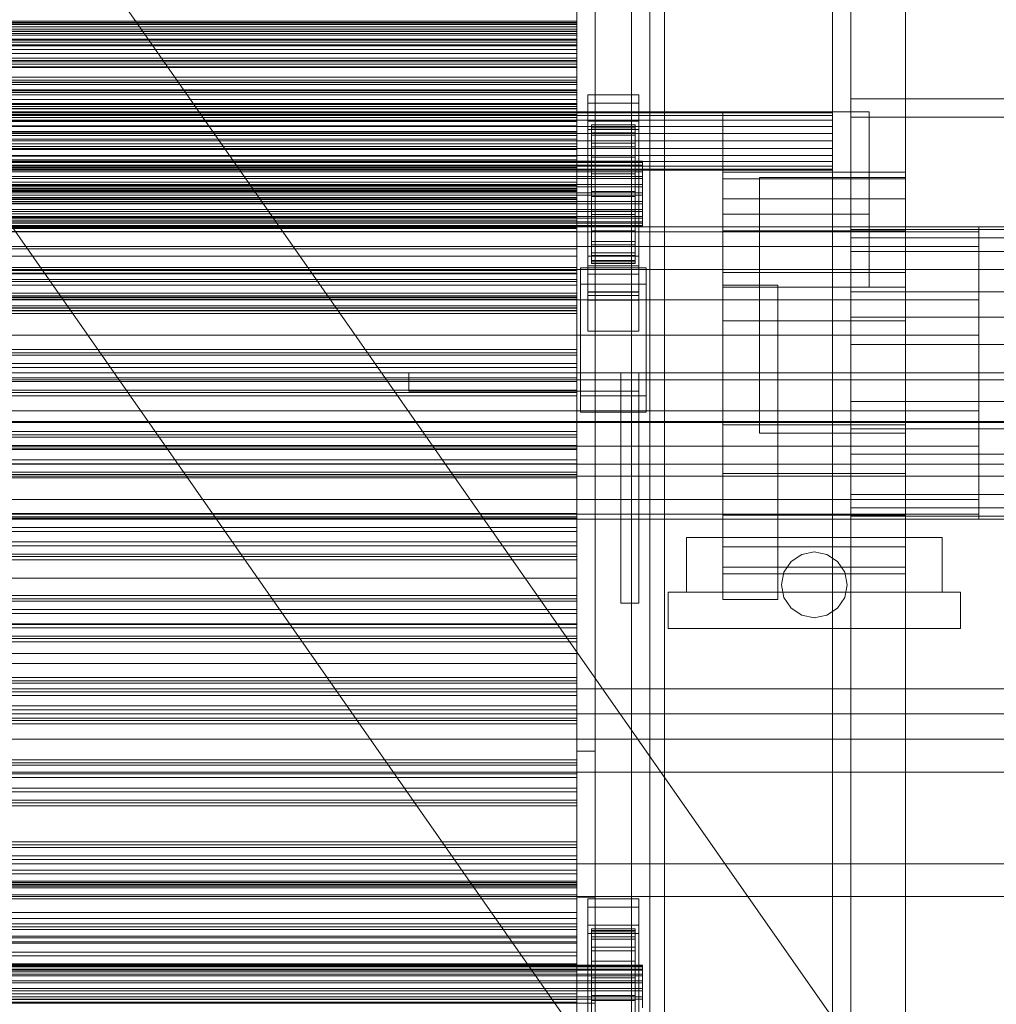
# Model space of a CAD drawing. Header units: millimetres. Extents: x -3490 to 61924, y -72580 to 6847.
# Tile 302 of 656: x 1097 to 1365, y -33686 to -33417. Entities that reach past the tile are written whole.
import ezdxf

# ---------------------------------------------------------------- set-up
doc = ezdxf.new("R2010")
doc.units = ezdxf.units.MM
for name, color, linetype, lineweight in [('COTAS_O', 1, 'Continuous', 0), ('frontal_C03', 7, 'Continuous', 0), ('frontal_secador', 7, 'Continuous', 0), ('frontal_tolva', 7, 'Continuous', 0)]:
    doc.layers.add(name, color=color, linetype=linetype, lineweight=lineweight)
doc.dimstyles.new('R19_100', dxfattribs={"dimtxt": 250, "dimasz": 150, "dimexe": 150, "dimexo": 80, "dimgap": 100, "dimtad": 1, "dimtih": 1, "dimtoh": 1, "dimdsep": 46, "dimcen": 0.09, "dimadec": 0, "dimazin": 0, "dimtfac": 1, "dimtdec": 4, "dimtofl": 0, "dimtmove": 0, "dimatfit": 3, "dimfxl": 1, "dimtolj": 1, "dimtzin": 0, "dimarcsym": 0})

# ---------------------------------------------------------------- blocks, each defined once
blk = doc.blocks.new('DIM_R29_57')
at = {"layer": 'COTAS_O'}
for p, q in [((-1725, -33700), (-1575, -33655)), ((1725, -33700), (1575, -33655)), ((-1725, -34400), (-1725, -33700)), ((-1725, -33700), (1725, -33700)), ((-1725, -33700), (-1575, -33745)), ((1725, -33700), (1575, -33745)), ((1725, -34400), (1725, -33700))]:
    blk.add_line(p, q, dxfattribs=at)
blk.add_text('3450 O', height=250, dxfattribs=at).set_placement((0, -33600))

msp = doc.modelspace()

# ---------------------------------------------------------------- linework, layer by layer
at = {"layer": 'frontal_C03'}
for p, q in [((1270, -32314.944), (1270, -34875.113)), ((1274, -34875.113), (1274, -32314.944)), ((1270, -32318.841), (1270, -34879.011)), ((1270, -35001.792), (1270, -32441.623)), ((1274, -32441.623), (1274, -35001.792)), ((1250, -33417.245), (-1250, -33417.245)), ((1250, -33418.126), (1250, -33417.245)), ((1250, -33417.245), (1250, -33418.78)), ((1250, -33418.126), (-1250, -33418.126)), ((1250, -33418.78), (-1250, -33418.78)), ((1250, -33421.087), (1250, -33418.126)), ((1250, -33418.78), (1250, -33422.145)), ((1250, -33421.087), (-1250, -33421.087)), ((-1250, -33422.145), (1250, -33422.145)), ((1250, -33424.997), (1250, -33421.087)), ((1250, -33422.145), (1250, -33426.054)), ((1250, -33424.997), (-1250, -33424.997)), ((1250, -33428.361), (1250, -33424.997)), ((1250, -33426.054), (-1250, -33426.054)), ((1250, -33426.054), (1250, -33429.015)), ((1250, -33428.361), (-1250, -33428.361)), ((1250, -33429.015), (-1250, -33429.015)), ((1250, -33429.896), (-1250, -33429.896)), ((1250, -33429.896), (1250, -33428.361)), ((1250, -33429.015), (1250, -33429.896)), ((-1250, -33432.562), (1250, -33432.562)), ((-1250, -33433.359), (1250, -33433.359)), ((1250, -33433.944), (1250, -33432.562)), ((1250, -33432.562), (1250, -33433.359)), ((1250, -33433.359), (1250, -33436.282)), ((-1250, -33433.944), (1250, -33433.944)), ((1250, -33437.411), (1250, -33433.944)), ((-1250, -33436.282), (1250, -33436.282)), ((-1250, -33437.411), (1250, -33437.411)), ((1250, -33436.282), (1250, -33441.13)), ((1250, -33442.727), (1250, -33437.411)), ((1253, -33439.659), (1253, -33437.413)), ((1253, -33437.413), (1267, -33437.413)), ((1253, -33484.187), (1253, -33437.413)), ((1267, -33437.413), (1267, -33439.659)), ((1267, -33437.413), (1267, -33484.187)), ((1250, -33439.703), (-1250, -33439.703)), ((1250, -33440.584), (-1250, -33440.584)), ((-1250, -33441.13), (1250, -33441.13)), ((1250, -33441.237), (-1250, -33441.237)), ((1250, -33440.584), (1250, -33439.703)), ((1250, -33439.703), (1250, -33441.237)), ((1250, -33443.545), (1250, -33440.584)), ((1250, -33441.13), (1250, -33447.574)), ((1250, -33441.237), (1250, -33444.602)), ((1267, -33439.659), (1253, -33439.659)), ((1253, -33439.659), (1253, -33486.433)), ((1267, -33486.433), (1267, -33439.659)), ((-1250, -33442.727), (1250, -33442.727)), ((1250, -33443.545), (-1250, -33443.545)), ((1250, -33449.53), (1250, -33442.727)), ((1250, -33447.454), (1250, -33443.545)), ((-1250, -33444.602), (1250, -33444.602)), ((1250, -33444.602), (1250, -33448.512)), ((1253, -33446.846), (1253, -33444.6)), ((1253, -33444.6), (1267, -33444.6)), ((1253, -33491.374), (1253, -33444.6)), ((1267, -33446.846), (1253, -33446.846)), ((1253, -33446.846), (1253, -33493.62)), ((1254, -33455.548), (1254, -33445.554)), ((1254, -33445.554), (1254, -33446.374)), ((1254, -33445.554), (1266, -33445.554)), ((1254, -33446.027), (1254, -33445.554)), ((1254, -33455.772), (1254, -33446.027)), ((1254, -33446.027), (1266, -33446.027)), ((1254, -33447.763), (1254, -33446.027)), ((1254, -33455.936), (1254, -33446.374)), ((1254, -33446.374), (1254, -33448.433)), ((1254, -33446.374), (1266, -33446.374)), ((1266, -33446.374), (1266, -33445.554)), ((1266, -33445.554), (1266, -33455.548)), ((1266, -33445.554), (1266, -33446.027)), ((1266, -33446.027), (1266, -33455.772)), ((1266, -33446.027), (1266, -33447.763)), ((1266, -33448.433), (1266, -33446.374)), ((1266, -33446.374), (1266, -33455.936)), ((1267, -33444.6), (1267, -33446.846)), ((1267, -33444.6), (1267, -33491.374)), ((1267, -33493.62), (1267, -33446.846)), ((1250, -33447.454), (-1250, -33447.454)), ((-1250, -33447.574), (1250, -33447.574)), ((1250, -33448.512), (-1250, -33448.512)), ((-1250, -33449.53), (1250, -33449.53)), ((1250, -33450.819), (1250, -33447.454)), ((1250, -33447.574), (1250, -33455.174)), ((1250, -33448.512), (1250, -33451.473)), ((1250, -33457.356), (1250, -33449.53)), ((1254, -33456.594), (1254, -33447.763)), ((1254, -33447.763), (1266, -33447.763)), ((1254, -33450.641), (1254, -33447.763)), ((1254, -33456.911), (1254, -33448.433)), ((1254, -33448.433), (1254, -33451.589)), ((1254, -33448.433), (1266, -33448.433)), ((1266, -33447.763), (1266, -33456.594)), ((1266, -33447.763), (1266, -33450.641)), ((1266, -33451.589), (1266, -33448.433)), ((1266, -33448.433), (1266, -33456.911)), ((1250, -33450.819), (-1250, -33450.819)), ((1250, -33451.473), (-1250, -33451.473)), ((1250, -33452.354), (-1250, -33452.354)), ((1250, -33452.354), (1250, -33450.819)), ((1250, -33451.473), (1250, -33452.354)), ((1254, -33457.957), (1254, -33450.641)), ((1254, -33450.641), (1266, -33450.641)), ((1254, -33454.467), (1254, -33450.641)), ((1254, -33458.407), (1254, -33451.589)), ((1254, -33451.589), (1254, -33455.629)), ((1254, -33451.589), (1266, -33451.589)), ((1266, -33450.641), (1266, -33457.957)), ((1266, -33450.641), (1266, -33454.467)), ((1266, -33455.629), (1266, -33451.589)), ((1266, -33451.589), (1266, -33458.407)), ((1254, -33459.77), (1254, -33454.467)), ((1254, -33454.467), (1266, -33454.467)), ((1254, -33458.98), (1254, -33454.467)), ((1266, -33454.467), (1266, -33459.77)), ((1266, -33454.467), (1266, -33458.98)), ((-1268, -33455.548), (1268, -33455.548)), ((-1268, -33455.772), (1268, -33455.772)), ((-1268, -33455.936), (1268, -33455.936)), ((-1268, -33456.594), (1268, -33456.594)), ((-1268, -33456.911), (1268, -33456.911)), ((-1250, -33455.174), (1250, -33455.174)), ((1250, -33457.356), (-1250, -33457.356)), ((1250, -33455.174), (1250, -33463.413)), ((1250, -33465.671), (1250, -33457.356)), ((1254, -33455.936), (1254, -33455.548)), ((1266, -33455.548), (1254, -33455.548)), ((1254, -33455.548), (1254, -33455.772)), ((1254, -33460.32), (1254, -33455.629)), ((1254, -33455.629), (1254, -33460.275)), ((1254, -33455.629), (1266, -33455.629)), ((1266, -33455.772), (1254, -33455.772)), ((1254, -33455.772), (1254, -33456.594)), ((1254, -33456.911), (1254, -33455.936)), ((1266, -33455.936), (1254, -33455.936)), ((1266, -33456.594), (1254, -33456.594)), ((1254, -33456.594), (1254, -33457.957)), ((1254, -33458.407), (1254, -33456.911)), ((1266, -33456.911), (1254, -33456.911)), ((1266, -33455.548), (1266, -33455.936)), ((1266, -33455.772), (1266, -33455.548)), ((1266, -33460.275), (1266, -33455.629)), ((1266, -33455.629), (1266, -33460.32)), ((1266, -33456.594), (1266, -33455.772)), ((1266, -33455.936), (1266, -33456.911)), ((1266, -33457.957), (1266, -33456.594)), ((1266, -33456.911), (1266, -33458.407)), ((1268, -33455.936), (1268, -33455.548)), ((1268, -33455.548), (1268, -33455.772)), ((1268, -33455.772), (1268, -33456.594)), ((1268, -33456.911), (1268, -33455.936)), ((1268, -33456.594), (1268, -33457.957)), ((1268, -33458.407), (1268, -33456.911)), ((-1268, -33457.957), (1268, -33457.957)), ((-1268, -33458.407), (1268, -33458.407)), ((-1268, -33459.77), (1268, -33459.77)), ((-1268, -33460.32), (1268, -33460.32)), ((1266, -33457.957), (1254, -33457.957)), ((1254, -33457.957), (1254, -33459.77)), ((1254, -33460.32), (1254, -33458.407)), ((1266, -33458.407), (1254, -33458.407)), ((1254, -33461.907), (1254, -33458.98)), ((1254, -33458.98), (1266, -33458.98)), ((1254, -33463.872), (1254, -33458.98)), ((1266, -33459.77), (1254, -33459.77)), ((1254, -33459.77), (1254, -33461.907)), ((1254, -33460.275), (1254, -33462.521)), ((1266, -33460.275), (1254, -33460.275)), ((1254, -33460.275), (1254, -33465.212)), ((1254, -33462.521), (1254, -33460.32)), ((1266, -33460.32), (1254, -33460.32)), ((1266, -33459.77), (1266, -33457.957)), ((1266, -33458.407), (1266, -33460.32)), ((1266, -33458.98), (1266, -33461.907)), ((1266, -33458.98), (1266, -33463.872)), ((1266, -33461.907), (1266, -33459.77)), ((1266, -33462.521), (1266, -33460.275)), ((1266, -33465.212), (1266, -33460.275)), ((1266, -33460.32), (1266, -33462.521)), ((1268, -33457.957), (1268, -33459.77)), ((1268, -33460.32), (1268, -33458.407)), ((1268, -33459.77), (1268, -33461.907)), ((1268, -33462.521), (1268, -33460.32)), ((-1268, -33461.907), (1268, -33461.907)), ((1268, -33462.521), (-1268, -33462.521)), ((1250, -33462.16), (-1250, -33462.16)), ((1250, -33463.042), (-1250, -33463.042)), ((1250, -33463.042), (1250, -33462.16)), ((1250, -33462.16), (1250, -33463.695)), ((1250, -33466.003), (1250, -33463.042)), ((1266, -33461.907), (1254, -33461.907)), ((1254, -33461.907), (1254, -33464.224)), ((1254, -33462.521), (1266, -33462.521)), ((1254, -33464.86), (1254, -33462.521)), ((1266, -33464.224), (1266, -33461.907)), ((1266, -33462.521), (1266, -33464.86)), ((1268, -33461.907), (1268, -33464.224)), ((1268, -33464.86), (1268, -33462.521)), ((-1268, -33464.224), (1268, -33464.224)), ((-1268, -33464.86), (1268, -33464.86)), ((-1250, -33463.413), (1250, -33463.413)), ((1250, -33463.695), (-1250, -33463.695)), ((-1250, -33465.671), (1250, -33465.671)), ((1250, -33463.413), (1250, -33471.728)), ((1250, -33463.695), (1250, -33467.06)), ((1250, -33473.91), (1250, -33465.671)), ((1254, -33464.224), (1254, -33463.872)), ((1254, -33463.872), (1266, -33463.872)), ((1254, -33468.809), (1254, -33463.872)), ((1266, -33464.224), (1254, -33464.224)), ((1254, -33464.224), (1254, -33466.563)), ((1254, -33467.177), (1254, -33464.86)), ((1254, -33464.86), (1254, -33465.212)), ((1266, -33464.86), (1254, -33464.86)), ((1254, -33465.212), (1254, -33470.104)), ((1254, -33465.212), (1266, -33465.212)), ((1266, -33463.872), (1266, -33464.224)), ((1266, -33463.872), (1266, -33468.809)), ((1266, -33466.563), (1266, -33464.224)), ((1266, -33465.212), (1266, -33464.86)), ((1266, -33464.86), (1266, -33467.177)), ((1266, -33470.104), (1266, -33465.212)), ((1268, -33464.224), (1268, -33466.563)), ((1268, -33467.177), (1268, -33464.86)), ((-1268, -33466.563), (1268, -33466.563)), ((-1268, -33467.177), (1268, -33467.177)), ((1250, -33466.003), (-1250, -33466.003)), ((-1250, -33467.06), (1250, -33467.06)), ((1250, -33469.912), (1250, -33466.003)), ((1250, -33467.06), (1250, -33470.969)), ((1254, -33466.563), (1254, -33468.809)), ((1266, -33466.563), (1254, -33466.563)), ((1254, -33466.563), (1254, -33468.764)), ((1254, -33469.314), (1254, -33467.177)), ((1254, -33467.177), (1254, -33470.104)), ((1266, -33467.177), (1254, -33467.177)), ((1266, -33468.809), (1266, -33466.563)), ((1266, -33468.764), (1266, -33466.563)), ((1266, -33470.104), (1266, -33467.177)), ((1266, -33467.177), (1266, -33469.314)), ((1268, -33466.563), (1268, -33468.764)), ((1268, -33469.314), (1268, -33467.177)), ((-1268, -33468.764), (1268, -33468.764)), ((-1268, -33469.314), (1268, -33469.314)), ((-1268, -33470.677), (1268, -33470.677)), ((-1268, -33471.127), (1268, -33471.127)), ((1250, -33469.912), (-1250, -33469.912)), ((1250, -33470.969), (-1250, -33470.969)), ((1250, -33473.277), (1250, -33469.912)), ((1250, -33470.969), (1250, -33473.93)), ((1254, -33468.764), (1254, -33473.456)), ((1266, -33468.764), (1254, -33468.764)), ((1254, -33468.764), (1254, -33470.677)), ((1254, -33468.809), (1266, -33468.809)), ((1254, -33473.456), (1254, -33468.809)), ((1254, -33471.127), (1254, -33469.314)), ((1254, -33469.314), (1254, -33474.617)), ((1266, -33469.314), (1254, -33469.314)), ((1254, -33470.104), (1254, -33474.617)), ((1254, -33470.104), (1266, -33470.104)), ((1254, -33470.677), (1254, -33477.495)), ((1266, -33470.677), (1254, -33470.677)), ((1254, -33470.677), (1254, -33472.173)), ((1254, -33472.49), (1254, -33471.127)), ((1254, -33471.127), (1254, -33478.443)), ((1266, -33471.127), (1254, -33471.127)), ((1266, -33473.456), (1266, -33468.764)), ((1266, -33470.677), (1266, -33468.764)), ((1266, -33468.809), (1266, -33473.456)), ((1266, -33474.617), (1266, -33469.314)), ((1266, -33469.314), (1266, -33471.127)), ((1266, -33474.617), (1266, -33470.104)), ((1266, -33477.495), (1266, -33470.677)), ((1266, -33472.173), (1266, -33470.677)), ((1266, -33478.443), (1266, -33471.127)), ((1266, -33471.127), (1266, -33472.49)), ((1268, -33468.764), (1268, -33470.677)), ((1268, -33471.127), (1268, -33469.314)), ((1268, -33470.677), (1268, -33472.173)), ((1268, -33472.49), (1268, -33471.127)), ((-1268, -33472.173), (1268, -33472.173)), ((-1268, -33472.49), (1268, -33472.49)), ((-1268, -33473.148), (1268, -33473.148)), ((-1268, -33473.312), (1268, -33473.312)), ((-1268, -33473.536), (1268, -33473.536)), ((-1250, -33471.728), (1250, -33471.728)), ((1250, -33473.277), (-1250, -33473.277)), ((-1250, -33473.91), (1250, -33473.91)), ((1250, -33473.93), (-1250, -33473.93)), ((1250, -33471.728), (1250, -33479.554)), ((1250, -33474.812), (1250, -33473.277)), ((1250, -33481.51), (1250, -33473.91)), ((1250, -33473.93), (1250, -33474.812)), ((1254, -33472.173), (1254, -33480.651)), ((1266, -33472.173), (1254, -33472.173)), ((1254, -33472.173), (1254, -33473.148)), ((1254, -33473.312), (1254, -33472.49)), ((1254, -33472.49), (1254, -33481.321)), ((1266, -33472.49), (1254, -33472.49)), ((1254, -33473.148), (1254, -33482.71)), ((1266, -33473.148), (1254, -33473.148)), ((1254, -33473.148), (1254, -33473.536)), ((1254, -33473.536), (1254, -33473.312)), ((1254, -33473.312), (1254, -33483.057)), ((1266, -33473.312), (1254, -33473.312)), ((1254, -33473.456), (1266, -33473.456)), ((1254, -33477.495), (1254, -33473.456)), ((1254, -33473.536), (1254, -33483.53)), ((1266, -33473.536), (1254, -33473.536)), ((1266, -33480.651), (1266, -33472.173)), ((1266, -33473.148), (1266, -33472.173)), ((1266, -33481.321), (1266, -33472.49)), ((1266, -33472.49), (1266, -33473.312)), ((1266, -33482.71), (1266, -33473.148)), ((1266, -33473.536), (1266, -33473.148)), ((1266, -33483.057), (1266, -33473.312)), ((1266, -33473.312), (1266, -33473.536)), ((1266, -33473.456), (1266, -33477.495)), ((1266, -33483.53), (1266, -33473.536)), ((1268, -33472.173), (1268, -33473.148)), ((1268, -33473.312), (1268, -33472.49)), ((1268, -33473.148), (1268, -33473.536)), ((1268, -33473.536), (1268, -33473.312)), ((1250, -33474.812), (-1250, -33474.812)), ((1254, -33474.617), (1254, -33478.443)), ((1254, -33474.617), (1266, -33474.617)), ((1266, -33478.443), (1266, -33474.617)), ((1254, -33477.495), (1266, -33477.495)), ((1254, -33480.651), (1254, -33477.495)), ((1254, -33478.443), (1254, -33481.321)), ((1254, -33478.443), (1266, -33478.443)), ((1266, -33477.495), (1266, -33480.651)), ((1266, -33481.321), (1266, -33478.443)), ((-1250, -33479.554), (1250, -33479.554)), ((-1250, -33481.51), (1250, -33481.51)), ((1250, -33479.554), (1250, -33486.357)), ((1250, -33487.954), (1250, -33481.51)), ((1253, -33492.344), (1253, -33481.565)), ((1253, -33481.565), (1267, -33481.565)), ((1253, -33491.309), (1253, -33481.565)), ((1254, -33480.651), (1266, -33480.651)), ((1254, -33482.71), (1254, -33480.651)), ((1254, -33481.321), (1254, -33483.057)), ((1254, -33481.321), (1266, -33481.321)), ((1266, -33480.651), (1266, -33482.71)), ((1266, -33483.057), (1266, -33481.321)), ((1267, -33481.565), (1267, -33492.344)), ((1267, -33481.565), (1267, -33491.309)), ((1250, -33484.618), (-1250, -33484.618)), ((1250, -33485.499), (1250, -33484.618)), ((1250, -33484.618), (1250, -33486.153)), ((1251, -33489.2), (1251, -33484.709)), ((1251, -33484.709), (1269, -33484.709)), ((1251, -33519.789), (1251, -33484.709)), ((1267, -33484.187), (1253, -33484.187)), ((1253, -33484.187), (1253, -33486.433)), ((1254, -33482.71), (1266, -33482.71)), ((1254, -33483.53), (1254, -33482.71)), ((1254, -33483.057), (1254, -33483.53)), ((1254, -33483.057), (1266, -33483.057)), ((1254, -33483.53), (1266, -33483.53)), ((1266, -33482.71), (1266, -33483.53)), ((1266, -33483.53), (1266, -33483.057)), ((1267, -33486.433), (1267, -33484.187)), ((1269, -33484.709), (1269, -33489.2)), ((1269, -33484.709), (1269, -33519.789)), ((1250, -33485.499), (-1250, -33485.499)), ((1250, -33486.153), (-1250, -33486.153)), ((-1250, -33486.357), (1250, -33486.357)), ((1250, -33488.46), (1250, -33485.499)), ((1250, -33486.153), (1250, -33489.517)), ((1250, -33486.357), (1250, -33491.673)), ((1253, -33486.433), (1267, -33486.433)), ((-1250, -33487.954), (1250, -33487.954)), ((1250, -33488.46), (-1250, -33488.46)), ((-1250, -33489.517), (1250, -33489.517)), ((1250, -33492.802), (1250, -33487.954)), ((1250, -33492.37), (1250, -33488.46)), ((1250, -33489.517), (1250, -33493.427)), ((1269, -33489.2), (1251, -33489.2)), ((1251, -33524.281), (1251, -33489.2)), ((1269, -33524.281), (1269, -33489.2)), ((-1250, -33491.673), (1250, -33491.673)), ((1250, -33492.37), (-1250, -33492.37)), ((-1250, -33492.802), (1250, -33492.802)), ((1250, -33491.673), (1250, -33495.14)), ((1250, -33495.734), (1250, -33492.37)), ((1250, -33495.725), (1250, -33492.802)), ((1267, -33491.309), (1253, -33491.309)), ((1253, -33491.309), (1253, -33502.089)), ((1267, -33491.374), (1253, -33491.374)), ((1253, -33491.374), (1253, -33493.62)), ((1267, -33492.344), (1253, -33492.344)), ((1253, -33492.344), (1253, -33502.089)), ((1267, -33502.089), (1267, -33491.309)), ((1267, -33493.62), (1267, -33491.374)), ((1267, -33502.089), (1267, -33492.344)), ((1250, -33493.427), (-1250, -33493.427)), ((-1250, -33495.14), (1250, -33495.14)), ((1250, -33493.427), (1250, -33496.388)), ((1250, -33495.14), (1250, -33496.522)), ((1253, -33493.62), (1267, -33493.62)), ((-1250, -33495.725), (1250, -33495.725)), ((1250, -33495.734), (-1250, -33495.734)), ((1250, -33496.388), (-1250, -33496.388)), ((-1250, -33496.522), (1250, -33496.522)), ((1250, -33497.269), (-1250, -33497.269)), ((1250, -33496.522), (1250, -33495.725)), ((1250, -33497.269), (1250, -33495.734)), ((1250, -33496.388), (1250, -33497.269)), ((1253, -33502.089), (1267, -33502.089)), ((1250, -33507.076), (-1250, -33507.076)), ((1250, -33507.957), (-1250, -33507.957)), ((1250, -33508.61), (-1250, -33508.61)), ((1250, -33507.957), (1250, -33507.076)), ((1250, -33507.076), (1250, -33508.61)), ((1250, -33510.918), (1250, -33507.957)), ((1250, -33508.61), (1250, -33511.975)), ((1250, -33510.918), (-1250, -33510.918)), ((1250, -33514.827), (1250, -33510.918)), ((-1250, -33511.975), (1250, -33511.975)), ((1250, -33511.975), (1250, -33515.885)), ((-1500, -33515.356), (1500, -33515.356)), ((1250, -33514.827), (-1250, -33514.827)), ((1250, -33515.885), (-1250, -33515.885)), ((1250, -33518.192), (1250, -33514.827)), ((1250, -33515.885), (1250, -33518.845)), ((1250, -33518.192), (-1250, -33518.192)), ((1250, -33518.845), (-1250, -33518.845)), ((1250, -33519.727), (-1250, -33519.727)), ((1250, -33519.727), (1250, -33518.192)), ((1250, -33518.845), (1250, -33519.727)), ((1269, -33519.789), (1251, -33519.789)), ((1251, -33519.789), (1251, -33524.281)), ((1269, -33524.281), (1269, -33519.789)), ((1251, -33524.281), (1269, -33524.281)), ((1500, -33526.765), (-1500, -33526.765)), ((1500, -33527.05), (-1500, -33527.05)), ((1250, -33529.533), (-1250, -33529.533)), ((1250, -33530.415), (-1250, -33530.415)), ((1250, -33530.415), (1250, -33529.533)), ((1250, -33529.533), (1250, -33531.068)), ((1250, -33533.375), (1250, -33530.415)), ((1250, -33531.068), (-1250, -33531.068)), ((1250, -33531.068), (1250, -33534.433)), ((1250, -33533.375), (-1250, -33533.375)), ((-1250, -33534.433), (1250, -33534.433)), ((1250, -33537.285), (1250, -33533.375)), ((1250, -33534.433), (1250, -33538.342)), ((-1500, -33538.458), (1500, -33538.458)), ((1250, -33537.285), (-1250, -33537.285)), ((1250, -33538.342), (-1250, -33538.342)), ((1250, -33540.65), (1250, -33537.285)), ((1250, -33538.342), (1250, -33541.303)), ((1250, -33540.65), (-1250, -33540.65)), ((1250, -33541.303), (-1250, -33541.303)), ((1250, -33542.184), (1250, -33540.65)), ((1250, -33541.303), (1250, -33542.184)), ((1250, -33542.184), (-1250, -33542.184)), ((1250, -33551.991), (-1250, -33551.991)), ((1250, -33552.872), (1250, -33551.991)), ((1250, -33551.991), (1250, -33553.526)), ((1250, -33552.872), (-1250, -33552.872)), ((1250, -33553.526), (-1250, -33553.526)), ((1250, -33555.833), (1250, -33552.872)), ((1250, -33553.526), (1250, -33556.89)), ((1250, -33555.833), (-1250, -33555.833)), ((-1250, -33556.89), (1250, -33556.89)), ((1250, -33559.742), (1250, -33555.833)), ((1250, -33556.89), (1250, -33560.8)), ((1250, -33559.742), (-1250, -33559.742)), ((1250, -33563.107), (1250, -33559.742)), ((1250, -33560.8), (-1250, -33560.8)), ((1250, -33560.8), (1250, -33563.761)), ((1250, -33563.107), (-1250, -33563.107)), ((1250, -33563.761), (-1250, -33563.761)), ((1250, -33564.642), (-1250, -33564.642)), ((1250, -33564.642), (1250, -33563.107)), ((1250, -33563.761), (1250, -33564.642)), ((1250, -33574.448), (-1250, -33574.448)), ((1250, -33575.33), (-1250, -33575.33)), ((1250, -33575.983), (-1250, -33575.983)), ((1250, -33575.33), (1250, -33574.448)), ((1250, -33574.448), (1250, -33575.983)), ((1250, -33578.291), (1250, -33575.33)), ((1250, -33575.983), (1250, -33579.348)), ((1250, -33578.291), (-1250, -33578.291)), ((1250, -33582.2), (1250, -33578.291)), ((-1250, -33579.348), (1250, -33579.348)), ((1250, -33579.348), (1250, -33583.257)), ((1250, -33582.2), (-1250, -33582.2)), ((1250, -33583.257), (-1250, -33583.257)), ((1250, -33585.565), (1250, -33582.2)), ((1250, -33583.257), (1250, -33586.218)), ((1250, -33585.565), (-1250, -33585.565)), ((1250, -33586.218), (-1250, -33586.218)), ((1250, -33587.1), (-1250, -33587.1)), ((1250, -33587.1), (1250, -33585.565)), ((1250, -33586.218), (1250, -33587.1)), ((1250, -33596.906), (-1250, -33596.906)), ((1250, -33597.787), (-1250, -33597.787)), ((1250, -33597.787), (1250, -33596.906)), ((1250, -33596.906), (1250, -33598.441)), ((1250, -33600.748), (1250, -33597.787)), ((1250, -33598.441), (-1250, -33598.441)), ((1250, -33598.441), (1250, -33601.806)), ((1250, -33600.748), (-1250, -33600.748)), ((-1250, -33601.806), (1250, -33601.806)), ((1250, -33604.658), (1250, -33600.748)), ((1250, -33601.806), (1250, -33605.715)), ((1250, -33604.658), (-1250, -33604.658)), ((1250, -33605.715), (-1250, -33605.715)), ((1250, -33608.022), (1250, -33604.658)), ((1250, -33605.715), (1250, -33608.676)), ((1250, -33608.022), (-1250, -33608.022)), ((1250, -33608.676), (-1250, -33608.676)), ((1250, -33609.557), (1250, -33608.022)), ((1250, -33608.676), (1250, -33609.557)), ((1250, -33609.557), (-1250, -33609.557)), ((-1500, -33613.77), (1500, -33613.77)), ((1250, -33619.364), (-1250, -33619.364)), ((1250, -33620.245), (1250, -33619.364)), ((1250, -33619.364), (1250, -33620.898)), ((1250, -33620.245), (-1250, -33620.245)), ((1250, -33620.898), (-1250, -33620.898)), ((1250, -33623.206), (1250, -33620.245)), ((1250, -33620.898), (1250, -33624.263)), ((1500, -33622.753), (-1500, -33622.753)), ((1250, -33623.206), (-1250, -33623.206)), ((-1250, -33624.263), (1250, -33624.263)), ((1250, -33627.115), (1250, -33623.206)), ((1250, -33624.263), (1250, -33628.173)), ((1250, -33627.115), (-1250, -33627.115)), ((1250, -33630.48), (1250, -33627.115)), ((1250, -33628.173), (-1250, -33628.173)), ((1250, -33628.173), (1250, -33631.134)), ((1250, -33630.48), (-1250, -33630.48)), ((1250, -33631.134), (-1250, -33631.134)), ((1250, -33632.015), (-1250, -33632.015)), ((1250, -33632.015), (1250, -33630.48)), ((1250, -33631.134), (1250, -33632.015)), ((1250, -33641.821), (-1250, -33641.821)), ((1250, -33642.703), (-1250, -33642.703)), ((1250, -33643.356), (-1250, -33643.356)), ((1250, -33642.703), (1250, -33641.821)), ((1250, -33641.821), (1250, -33643.356)), ((1250, -33645.664), (1250, -33642.703)), ((1250, -33643.356), (1250, -33646.721)), ((1250, -33645.664), (-1250, -33645.664)), ((1250, -33649.573), (1250, -33645.664)), ((1500, -33647.876), (-1500, -33647.876)), ((-1250, -33646.721), (1250, -33646.721)), ((1250, -33646.721), (1250, -33650.63)), ((1250, -33649.573), (-1250, -33649.573)), ((1250, -33650.63), (-1250, -33650.63)), ((1250, -33652.938), (1250, -33649.573)), ((1250, -33650.63), (1250, -33653.591)), ((-1250, -33652.647), (1250, -33652.647)), ((1250, -33652.938), (-1250, -33652.938)), ((-1250, -33653.444), (1250, -33653.444)), ((1250, -33653.591), (-1250, -33653.591)), ((-1250, -33654.029), (1250, -33654.029)), ((1250, -33654.473), (-1250, -33654.473)), ((1250, -33654.029), (1250, -33652.647)), ((1250, -33652.647), (1250, -33653.444)), ((1250, -33654.473), (1250, -33652.938)), ((1250, -33653.444), (1250, -33656.367)), ((1250, -33653.591), (1250, -33654.473)), ((1250, -33657.496), (1250, -33654.029)), ((-1500, -33656.859), (1500, -33656.859)), ((-1250, -33656.367), (1250, -33656.367)), ((1250, -33656.367), (1250, -33661.215)), ((-1250, -33657.496), (1250, -33657.496)), ((1250, -33662.812), (1250, -33657.496)), ((1253, -33659.744), (1253, -33657.498)), ((1253, -33657.498), (1267, -33657.498)), ((1253, -33704.272), (1253, -33657.498)), ((1267, -33659.744), (1253, -33659.744)), ((1253, -33659.744), (1253, -33706.518)), ((1267, -33657.498), (1267, -33659.744)), ((1267, -33657.498), (1267, -33704.272)), ((1267, -33706.518), (1267, -33659.744)), ((-1250, -33661.215), (1250, -33661.215)), ((1250, -33661.215), (1250, -33667.659)), ((-1250, -33662.812), (1250, -33662.812)), ((1250, -33664.279), (-1250, -33664.279)), ((1250, -33665.16), (-1250, -33665.16)), ((1250, -33669.615), (1250, -33662.812)), ((1250, -33665.16), (1250, -33664.279)), ((1250, -33664.279), (1250, -33665.814)), ((1250, -33668.121), (1250, -33665.16)), ((1253, -33666.93), (1253, -33664.685)), ((1253, -33664.685), (1267, -33664.685)), ((1253, -33711.459), (1253, -33664.685)), ((1267, -33664.685), (1267, -33666.93)), ((1267, -33664.685), (1267, -33711.459)), ((1250, -33665.814), (-1250, -33665.814)), ((-1250, -33667.659), (1250, -33667.659)), ((1250, -33665.814), (1250, -33669.178)), ((1250, -33667.659), (1250, -33675.259)), ((1267, -33666.93), (1253, -33666.93)), ((1253, -33666.93), (1253, -33713.704)), ((1254, -33675.632), (1254, -33665.639)), ((1254, -33665.639), (1254, -33666.459)), ((1254, -33665.639), (1266, -33665.639)), ((1254, -33666.112), (1254, -33665.639)), ((1254, -33675.857), (1254, -33666.112)), ((1254, -33666.112), (1266, -33666.112)), ((1254, -33667.847), (1254, -33666.112)), ((1254, -33676.021), (1254, -33666.459)), ((1254, -33666.459), (1254, -33668.518)), ((1254, -33666.459), (1266, -33666.459)), ((1254, -33676.679), (1254, -33667.847)), ((1254, -33667.847), (1266, -33667.847)), ((1254, -33670.726), (1254, -33667.847)), ((1266, -33666.459), (1266, -33665.639)), ((1266, -33665.639), (1266, -33675.632)), ((1266, -33665.639), (1266, -33666.112)), ((1266, -33666.112), (1266, -33675.857)), ((1266, -33666.112), (1266, -33667.847)), ((1266, -33668.518), (1266, -33666.459)), ((1266, -33666.459), (1266, -33676.021)), ((1266, -33667.847), (1266, -33676.679)), ((1266, -33667.847), (1266, -33670.726)), ((1267, -33713.704), (1267, -33666.93)), ((1250, -33668.121), (-1250, -33668.121)), ((-1250, -33669.178), (1250, -33669.178)), ((-1250, -33669.615), (1250, -33669.615)), ((1250, -33672.031), (1250, -33668.121)), ((1250, -33669.178), (1250, -33673.088)), ((1250, -33677.44), (1250, -33669.615)), ((1254, -33676.996), (1254, -33668.518)), ((1254, -33668.518), (1254, -33671.674)), ((1254, -33668.518), (1266, -33668.518)), ((1254, -33678.042), (1254, -33670.726)), ((1254, -33670.726), (1266, -33670.726)), ((1254, -33674.552), (1254, -33670.726)), ((1266, -33671.674), (1266, -33668.518)), ((1266, -33668.518), (1266, -33676.996)), ((1266, -33670.726), (1266, -33678.042)), ((1266, -33670.726), (1266, -33674.552)), ((1250, -33672.031), (-1250, -33672.031)), ((1250, -33673.088), (-1250, -33673.088)), ((1250, -33675.395), (1250, -33672.031)), ((1250, -33673.088), (1250, -33676.049)), ((1254, -33678.491), (1254, -33671.674)), ((1254, -33671.674), (1254, -33675.713)), ((1254, -33671.674), (1266, -33671.674)), ((1266, -33675.713), (1266, -33671.674)), ((1266, -33671.674), (1266, -33678.491)), ((-1268, -33675.632), (1268, -33675.632)), ((-1268, -33675.857), (1268, -33675.857)), ((-1268, -33676.021), (1268, -33676.021)), ((-1250, -33675.259), (1250, -33675.259)), ((1250, -33675.395), (-1250, -33675.395)), ((1250, -33676.049), (-1250, -33676.049)), ((1250, -33675.259), (1250, -33683.498)), ((1250, -33676.93), (1250, -33675.395)), ((1250, -33676.049), (1250, -33676.93)), ((1254, -33679.855), (1254, -33674.552)), ((1254, -33674.552), (1266, -33674.552)), ((1254, -33679.065), (1254, -33674.552)), ((1254, -33676.021), (1254, -33675.632)), ((1266, -33675.632), (1254, -33675.632)), ((1254, -33675.632), (1254, -33675.857)), ((1254, -33680.405), (1254, -33675.713)), ((1254, -33675.713), (1254, -33680.36)), ((1254, -33675.713), (1266, -33675.713)), ((1266, -33675.857), (1254, -33675.857)), ((1254, -33675.857), (1254, -33676.679)), ((1254, -33676.996), (1254, -33676.021)), ((1266, -33676.021), (1254, -33676.021)), ((1266, -33674.552), (1266, -33679.855)), ((1266, -33674.552), (1266, -33679.065)), ((1266, -33675.632), (1266, -33676.021)), ((1266, -33675.857), (1266, -33675.632)), ((1266, -33680.36), (1266, -33675.713)), ((1266, -33675.713), (1266, -33680.405)), ((1266, -33676.679), (1266, -33675.857)), ((1266, -33676.021), (1266, -33676.996)), ((1268, -33676.021), (1268, -33675.632)), ((1268, -33675.632), (1268, -33675.857)), ((1268, -33675.857), (1268, -33676.679)), ((1268, -33676.996), (1268, -33676.021)), ((-1268, -33676.679), (1268, -33676.679)), ((-1268, -33676.996), (1268, -33676.996)), ((-1268, -33678.042), (1268, -33678.042)), ((-1268, -33678.491), (1268, -33678.491)), ((1250, -33676.93), (-1250, -33676.93)), ((1250, -33677.44), (-1250, -33677.44)), ((1250, -33685.756), (1250, -33677.44)), ((1266, -33676.679), (1254, -33676.679)), ((1254, -33676.679), (1254, -33678.042)), ((1254, -33678.491), (1254, -33676.996)), ((1266, -33676.996), (1254, -33676.996)), ((1266, -33678.042), (1254, -33678.042)), ((1254, -33678.042), (1254, -33679.855)), ((1254, -33680.405), (1254, -33678.491)), ((1266, -33678.491), (1254, -33678.491)), ((1266, -33678.042), (1266, -33676.679)), ((1266, -33676.996), (1266, -33678.491)), ((1266, -33679.855), (1266, -33678.042)), ((1266, -33678.491), (1266, -33680.405)), ((1268, -33676.679), (1268, -33678.042)), ((1268, -33678.491), (1268, -33676.996)), ((1268, -33678.042), (1268, -33679.855)), ((1268, -33680.405), (1268, -33678.491)), ((-1268, -33679.855), (1268, -33679.855)), ((-1268, -33680.405), (1268, -33680.405)), ((1254, -33681.992), (1254, -33679.065)), ((1254, -33679.065), (1266, -33679.065)), ((1254, -33683.956), (1254, -33679.065)), ((1266, -33679.855), (1254, -33679.855)), ((1254, -33679.855), (1254, -33681.992)), ((1254, -33680.36), (1254, -33682.606)), ((1266, -33680.36), (1254, -33680.36)), ((1254, -33680.36), (1254, -33685.297)), ((1254, -33682.606), (1254, -33680.405)), ((1266, -33680.405), (1254, -33680.405)), ((1266, -33679.065), (1266, -33681.992)), ((1266, -33679.065), (1266, -33683.956)), ((1266, -33681.992), (1266, -33679.855)), ((1266, -33682.606), (1266, -33680.36)), ((1266, -33685.297), (1266, -33680.36)), ((1266, -33680.405), (1266, -33682.606)), ((1268, -33679.855), (1268, -33681.992)), ((1268, -33682.606), (1268, -33680.405)), ((-1268, -33681.992), (1268, -33681.992)), ((1268, -33682.606), (-1268, -33682.606)), ((-1250, -33683.498), (1250, -33683.498)), ((1250, -33683.498), (1250, -33691.813)), ((1266, -33681.992), (1254, -33681.992)), ((1254, -33681.992), (1254, -33684.309)), ((1254, -33682.606), (1266, -33682.606)), ((1254, -33684.944), (1254, -33682.606)), ((1254, -33684.309), (1254, -33683.956)), ((1254, -33683.956), (1266, -33683.956)), ((1254, -33688.894), (1254, -33683.956)), ((1266, -33684.309), (1266, -33681.992)), ((1266, -33682.606), (1266, -33684.944)), ((1266, -33683.956), (1266, -33684.309)), ((1266, -33683.956), (1266, -33688.894)), ((1268, -33681.992), (1268, -33684.309)), ((1268, -33684.944), (1268, -33682.606)), ((-1268, -33684.309), (1268, -33684.309)), ((-1268, -33684.944), (1268, -33684.944)), ((-1250, -33685.756), (1250, -33685.756)), ((1250, -33693.994), (1250, -33685.756)), ((1266, -33684.309), (1254, -33684.309)), ((1254, -33684.309), (1254, -33686.648)), ((1254, -33687.261), (1254, -33684.944)), ((1254, -33684.944), (1254, -33685.297)), ((1266, -33684.944), (1254, -33684.944)), ((1254, -33685.297), (1254, -33690.189)), ((1254, -33685.297), (1266, -33685.297)), ((1266, -33686.648), (1266, -33684.309)), ((1266, -33685.297), (1266, -33684.944)), ((1266, -33684.944), (1266, -33687.261)), ((1266, -33690.189), (1266, -33685.297)), ((1268, -33684.309), (1268, -33686.648)), ((1268, -33687.261), (1268, -33684.944))]:
    msp.add_line(p, q, dxfattribs=at)
at = {"layer": 'frontal_secador'}
for p, q in [((1340, -36000), (1340, -33000)), ((1265, -35980), (1265, -33075)), ((1270, -35980), (1270, -33075)), ((1320, -35980), (1320, -33075)), ((1325, -36000), (1325, -33075)), ((1325, -34600), (1325, -33075)), ((1325, -35980), (1325, -33075)), ((1250, -33617), (1250, -33377)), ((1250, -33377), (1250, -33446)), ((1255, -33377), (1255, -33617)), ((1255, -33446), (1255, -33377)), ((1325, -33438.5), (1325, -33388.5)), ((1250, -33414), (1250, -33417.728)), ((1250, -33414.728), (1250, -33417.728)), ((1250, -33417.588), (1250, -33414.728)), ((-1250, -33417.588), (1250, -33417.588)), ((1250, -33417.611), (-1250, -33417.611)), ((1250, -33417.728), (-1250, -33417.728)), ((-1250, -33419.387), (1250, -33419.387)), ((1250, -33419.918), (-1250, -33419.918)), ((-1250, -33420), (1250, -33420)), ((1250, -33417.588), (1250, -33420.588)), ((1250, -33419.387), (1250, -33417.588)), ((1250, -33419.918), (1250, -33417.611)), ((1250, -33417.728), (1250, -33420.588)), ((1250, -33419.387), (1250, -33422.387)), ((1250, -33420), (1250, -33419.387)), ((1250, -33423.65), (1250, -33419.918)), ((1250, -33420), (1250, -33423)), ((1250, -33420.588), (-1250, -33420.588)), ((1250, -33422.387), (-1250, -33422.387)), ((1250, -33420.588), (1250, -33422.387)), ((1250, -33422.387), (1250, -33423)), ((1250, -33423), (-1250, -33423)), ((-1250, -33423.65), (1250, -33423.65)), ((1250, -33424), (-1250, -33424)), ((1250, -33427.382), (1250, -33423.65)), ((1250, -33436), (1250, -33424)), ((1250, -33424), (1250, -33428)), ((1250, -33427.382), (-1250, -33427.382)), ((-1250, -33428), (1250, -33428)), ((1250, -33427.382), (1250, -33429.689)), ((1250, -33428), (1250, -33440)), ((1250, -33429.689), (-1250, -33429.689)), ((1250, -33434), (-1250, -33434)), ((1250, -33434.545), (-1250, -33434.545)), ((1250, -33436), (-1250, -33436)), ((1250, -33436.144), (-1250, -33436.144)), ((1250, -33436.709), (1250, -33434)), ((1250, -33434.545), (1250, -33434)), ((1250, -33436.144), (1250, -33434.545)), ((1250, -33676), (1250, -33436)), ((1250, -33436), (1250, -33442)), ((1250, -33436), (1250, -33440)), ((1250, -33438.686), (1250, -33436.144)), ((1250, -33436.709), (-1250, -33436.709)), ((1250, -33438.686), (-1250, -33438.686)), ((1250, -33444.651), (1250, -33436.709)), ((1250, -33442), (1250, -33438.686)), ((1325, -33438.5), (2125, -33438.5)), ((1325, -33443.5), (1325, -33438.5)), ((1250, -33440), (-1250, -33440)), ((1320, -33442), (-1320, -33442)), ((1320, -33442.273), (-1320, -33442.273)), ((1320, -33443.072), (-1320, -33443.072)), ((1320, -33444.343), (-1320, -33444.343)), ((1250, -33442), (-1250, -33442)), ((1250, -33445.859), (1250, -33442)), ((1250, -33682), (1250, -33442)), ((1250, -33442), (1250, -33446)), ((1290, -33442), (1330, -33442)), ((1290, -33470), (1290, -33442)), ((1320, -33442.273), (1320, -33442)), ((1320, -33443.072), (1320, -33442.273)), ((1320, -33444.343), (1320, -33443.072)), ((1320, -33446), (1320, -33444.343)), ((1325, -33443.5), (2125, -33443.5)), ((1330, -33470), (1330, -33442)), ((1320, -33446), (-1320, -33446)), ((1250, -33444.651), (-1250, -33444.651)), ((1250, -33445.859), (-1250, -33445.859)), ((-1250, -33446), (1250, -33446)), ((1250, -33457.285), (1250, -33444.651)), ((1250, -33450), (1250, -33445.859)), ((1250, -33446), (1250, -33686)), ((1255, -33446), (1250, -33446)), ((1255, -33686), (1255, -33446)), ((1320, -33447.929), (1320, -33446)), ((1320, -33447.929), (-1320, -33447.929)), ((1320, -33450), (1320, -33447.929)), ((-1320, -33450), (1320, -33450)), ((1320, -33452.071), (-1320, -33452.071)), ((-1250, -33450), (1250, -33450)), ((1250, -33454.141), (1250, -33450)), ((1320, -33452.071), (1320, -33450)), ((1320, -33452.071), (1320, -33454)), ((1320, -33454), (-1320, -33454)), ((1250, -33454.141), (-1250, -33454.141)), ((1250, -33454.141), (1250, -33458)), ((1320, -33454), (1320, -33455.657)), ((1320, -33455.657), (-1320, -33455.657)), ((1320, -33456.928), (-1320, -33456.928)), ((1320, -33457.727), (-1320, -33457.727)), ((1250, -33457.285), (-1250, -33457.285)), ((1250, -33473.75), (1250, -33457.285)), ((1320, -33455.657), (1320, -33456.928)), ((1320, -33456.928), (1320, -33457.727)), ((1320, -33457.727), (1320, -33458)), ((1320, -33458), (-1320, -33458)), ((1250, -33458), (-1250, -33458)), ((1250, -33458), (1250, -33461.314)), ((1290, -33460.374), (1290, -33458.5)), ((1340, -33458.5), (1290, -33458.5)), ((1290, -33465.869), (1290, -33460.374)), ((1340, -33460.374), (1290, -33460.374)), ((1300, -33460), (1340, -33460)), ((1300, -33490), (1300, -33460)), ((1340, -33460.374), (1340, -33458.5)), ((1340, -33490), (1340, -33460)), ((1340, -33465.869), (1340, -33460.374)), ((1250, -33461.314), (-1250, -33461.314)), ((1250, -33461.314), (1250, -33463.856)), ((1250, -33463.856), (-1250, -33463.856)), ((1250, -33465.455), (-1250, -33465.455)), ((1250, -33463.856), (1250, -33465.455)), ((1250, -33465.455), (1250, -33466)), ((1290, -33474.609), (1290, -33465.869)), ((1340, -33465.869), (1290, -33465.869)), ((1340, -33474.609), (1340, -33465.869)), ((1250, -33466), (-1250, -33466)), ((1290, -33470), (1330, -33470)), ((1290, -33490), (1290, -33470)), ((1330, -33490), (1330, -33470)), ((1360, -33473.5), (-1360, -33473.5)), ((1250, -33473.75), (-1250, -33473.75)), ((1250, -33492.924), (1250, -33473.75)), ((1325, -33474.269), (1325, -33473.5)), ((1430, -33473.5), (1325, -33473.5)), ((1360, -33474.863), (1360, -33473.5)), ((1360, -33474.863), (-1360, -33474.863)), ((1290, -33486), (1290, -33474.609)), ((1340, -33474.609), (1290, -33474.609)), ((1325, -33476.545), (1325, -33474.269)), ((1430, -33474.269), (1325, -33474.269)), ((1325, -33480.241), (1325, -33476.545)), ((1430, -33476.545), (1325, -33476.545)), ((1340, -33486), (1340, -33474.609)), ((1360, -33478.859), (1360, -33474.863)), ((1360, -33478.859), (-1360, -33478.859)), ((1360, -33485.216), (1360, -33478.859)), ((1325, -33485.216), (1325, -33480.241)), ((1430, -33480.241), (1325, -33480.241)), ((1360, -33485.216), (-1360, -33485.216)), ((1290, -33499.265), (1290, -33486)), ((1340, -33486), (1290, -33486)), ((1325, -33491.277), (1325, -33485.216)), ((1430, -33485.216), (1325, -33485.216)), ((1340, -33499.265), (1340, -33486)), ((1360, -33493.5), (1360, -33485.216)), ((1290, -33489.5), (1305, -33489.5)), ((1290, -33575.5), (1290, -33489.5)), ((1290, -33490), (1330, -33490)), ((1300, -33490), (1340, -33490)), ((1300, -33530), (1300, -33490)), ((1305, -33575.5), (1305, -33489.5)), ((1340, -33530), (1340, -33490)), ((1325, -33498.193), (1325, -33491.277)), ((1430, -33491.277), (1325, -33491.277)), ((1360, -33493.5), (-1360, -33493.5)), ((1250, -33492.924), (-1250, -33492.924)), ((1250, -33513.5), (1250, -33492.924)), ((1360, -33503.147), (1360, -33493.5)), ((1325, -33505.696), (1325, -33498.193)), ((1430, -33498.193), (1325, -33498.193)), ((1290, -33513.5), (1290, -33499.265)), ((1340, -33499.265), (1290, -33499.265)), ((1340, -33513.5), (1340, -33499.265)), ((1360, -33503.147), (-1360, -33503.147)), ((1360, -33513.5), (1360, -33503.147)), ((1325, -33513.5), (1325, -33505.696)), ((1430, -33505.696), (1325, -33505.696)), ((-1360, -33513.5), (1360, -33513.5)), ((-1250, -33513.5), (1250, -33513.5)), ((1204, -33513.5), (1267, -33513.5)), ((1204, -33518.5), (1204, -33513.5)), ((1250, -33534.076), (1250, -33513.5)), ((1262, -33513.5), (1267, -33513.5)), ((1262, -33576.5), (1262, -33513.5)), ((1267, -33576.5), (1267, -33513.5)), ((1267, -33518.5), (1267, -33513.5)), ((1290, -33513.5), (1290, -33527.735)), ((1290, -33513.5), (1340, -33513.5)), ((1325, -33513.5), (1325, -33521.304)), ((1325, -33513.5), (1430, -33513.5)), ((1340, -33527.735), (1340, -33513.5)), ((1360, -33523.853), (1360, -33513.5)), ((1204, -33518.5), (1267, -33518.5)), ((1325, -33521.304), (1325, -33528.807)), ((1430, -33521.304), (1325, -33521.304)), ((1360, -33523.853), (-1360, -33523.853)), ((1360, -33523.853), (1360, -33533.5)), ((1290, -33527.735), (1290, -33541)), ((1340, -33527.735), (1290, -33527.735)), ((1340, -33527.735), (1340, -33541)), ((1300, -33530), (1340, -33530)), ((1325, -33528.807), (1325, -33535.723)), ((1430, -33528.807), (1325, -33528.807)), ((1360, -33533.5), (-1360, -33533.5)), ((1250, -33534.076), (-1250, -33534.076)), ((1250, -33534.076), (1250, -33553.25)), ((1325, -33535.723), (1325, -33541.784)), ((1430, -33535.723), (1325, -33535.723)), ((1360, -33533.5), (1360, -33541.784)), ((1290, -33541), (1290, -33552.391)), ((1340, -33541), (1290, -33541)), ((1340, -33541), (1340, -33552.391)), ((1360, -33541.784), (-1360, -33541.784)), ((1325, -33541.784), (1325, -33546.759)), ((1430, -33541.784), (1325, -33541.784)), ((1360, -33541.784), (1360, -33548.141)), ((1325, -33546.759), (1325, -33550.455)), ((1430, -33546.759), (1325, -33546.759)), ((1360, -33548.141), (-1360, -33548.141)), ((1360, -33548.141), (1360, -33552.137)), ((1360, -33552.137), (-1360, -33552.137)), ((1325, -33550.455), (1325, -33552.731)), ((1430, -33550.455), (1325, -33550.455)), ((1360, -33552.137), (1360, -33553.5)), ((1360, -33553.5), (-1360, -33553.5)), ((1250, -33553.25), (-1250, -33553.25)), ((1250, -33553.25), (1250, -33569.715)), ((1290, -33552.391), (1290, -33561.131)), ((1340, -33552.391), (1290, -33552.391)), ((1325, -33552.731), (1325, -33553.5)), ((1430, -33552.731), (1325, -33552.731)), ((1430, -33553.5), (1325, -33553.5)), ((1340, -33552.391), (1340, -33561.131)), ((1280, -33558.5), (1350, -33558.5)), ((1280, -33573.5), (1280, -33558.5)), ((1350, -33573.5), (1350, -33558.5)), ((1290, -33561.131), (1290, -33566.626)), ((1340, -33561.131), (1290, -33561.131)), ((1311.556, -33563.185), (1315, -33562.5)), ((1315, -33562.5), (1318.444, -33563.185)), ((1340, -33561.131), (1340, -33566.626)), ((1306.685, -33568.056), (1308.636, -33565.136)), ((1308.636, -33565.136), (1311.556, -33563.185)), ((1318.444, -33563.185), (1321.364, -33565.136)), ((1321.364, -33565.136), (1323.315, -33568.056)), ((1290, -33566.626), (1290, -33568.5)), ((1340, -33566.626), (1290, -33566.626)), ((1306, -33571.5), (1306.685, -33568.056)), ((1323.315, -33568.056), (1324, -33571.5)), ((1340, -33566.626), (1340, -33568.5)), ((1250, -33569.715), (-1250, -33569.715)), ((1250, -33569.715), (1250, -33582.349)), ((1340, -33568.5), (1290, -33568.5)), ((1275, -33573.5), (1355, -33573.5)), ((1275, -33583.5), (1275, -33573.5)), ((1280, -33573.5), (1350, -33573.5)), ((1306.685, -33574.944), (1306, -33571.5)), ((1324, -33571.5), (1323.315, -33574.944)), ((1355, -33583.5), (1355, -33573.5)), ((1290, -33575.5), (1305, -33575.5)), ((1308.636, -33577.864), (1306.685, -33574.944)), ((1323.315, -33574.944), (1321.364, -33577.864)), ((1262, -33576.5), (1267, -33576.5)), ((1311.556, -33579.815), (1308.636, -33577.864)), ((1321.364, -33577.864), (1318.444, -33579.815)), ((1315, -33580.5), (1311.556, -33579.815)), ((1318.444, -33579.815), (1315, -33580.5)), ((1250, -33582.349), (-1250, -33582.349)), ((1250, -33582.349), (1250, -33590.291)), ((1275, -33583.5), (1355, -33583.5)), ((1250, -33590.291), (-1250, -33590.291)), ((1250, -33590.291), (1250, -33593)), ((1250, -33593), (-1250, -33593)), ((1250, -33686), (1250, -33617)), ((1250, -33617), (1255, -33617)), ((1255, -33617), (1255, -33686)), ((1250, -33897), (1250, -33657)), ((1250, -33657), (1250, -33726)), ((1250, -33657), (1255, -33657)), ((1255, -33657), (1255, -33897)), ((1255, -33726), (1255, -33657)), ((-1250, -33676), (1250, -33676)), ((1250, -33676), (1250, -33682)), ((-1250, -33682), (1250, -33682)), ((1250, -33682), (1250, -33686)), ((1250, -33686.659), (1250, -33682)), ((1250, -33682), (1250, -33685)), ((-1250, -33685), (1250, -33685)), ((1250, -33686), (-1250, -33686)), ((1250, -33685), (1250, -33689.659)), ((1250, -33686), (1255, -33686))]:
    msp.add_line(p, q, dxfattribs=at)
at = {"layer": 'frontal_tolva'}
for p, q in [((1769.584, -34332.806), (722.584, -32835.806)), ((1720.416, -34367.194), (673.416, -32870.194)), ((1725, -33600), (-1725, -33600)), ((1725, -33606.849), (-1725, -33606.849))]:
    msp.add_line(p, q, dxfattribs=at)

# ---------------------------------------------------------------- dimensions: what is measured, and where the dimension line sits
at = {"layer": 'COTAS_O'}
dim = msp.add_aligned_dim(p1=(-1725, -34400), p2=(1725, -34400), distance=700, text='<> O', dimstyle='R19_100', dxfattribs=at)
dim.commit()
dim.dimension.update_dxf_attribs({"geometry": 'DIM_R29_57', "text_midpoint": (0, -33700)})

doc.saveas('drawing.dxf')
